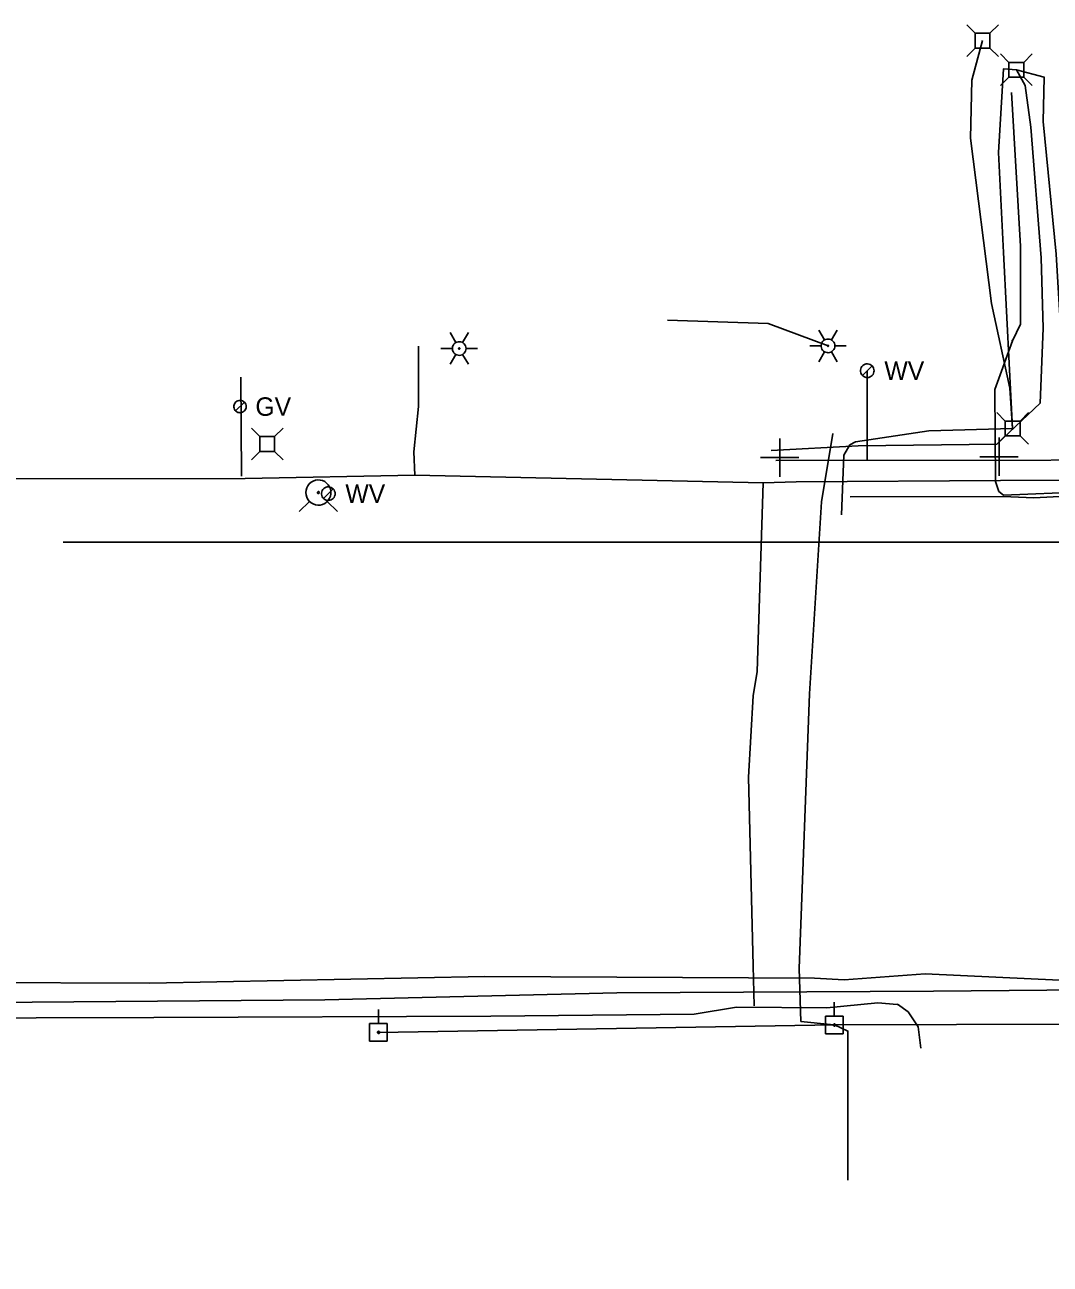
# Model space of a CAD drawing. Extents: x 596028 to 606371, y 330010 to 403088.
# Drawn here: x 601176 to 601389.6, y 366030.4 to 366288.7 of the extents above; entities that cross this region are included whole.
import ezdxf

# ---------------------------------------------------------------- set-up
doc = ezdxf.new("R2010")
doc.units = 0
for name, color, linetype in [('E_LTG', 7, 'Continuous'), ('E_SIG', 7, 'Continuous'), ('E_UTL_AG_Bold', 7, 'Continuous'), ('E_UTL_E_UG', 7, 'Continuous'), ('E_UTL_EPowerPole', 7, 'Continuous'), ('E_UTL_FO_UG', 7, 'Continuous'), ('E_UTL_FO_UG_MWFN', 7, 'Continuous'), ('E_UTL_G', 7, 'Continuous'), ('E_UTL_G_UG', 7, 'Continuous'), ('E_UTL_Overhead', 7, 'Continuous'), ('E_UTL_SAN_UG', 7, 'Continuous'), ('E_UTL_T_UG', 7, 'Continuous'), ('E_UTL_TV_UG', 7, 'Continuous'), ('E_UTL_W', 7, 'Continuous'), ('E_UTL_W_UG', 7, 'Continuous'), ('E_UTL_WHydrant', 7, 'Continuous')]:
    doc.layers.add(name, color=color, linetype=linetype)

# ---------------------------------------------------------------- blocks, each defined once
blk = doc.blocks.new('PED')
at = {"layer": 'E_UTL_AG_Bold'}
for p, q in [((-8, 8), (-16, 16)), ((8, 8), (16, 16)), ((-8, -8), (-16, -16)), ((8, -8), (16, -16))]:
    blk.add_line(p, q, dxfattribs=at)
blk.add_lwpolyline([(-8, -8), (8, -8), (8, 8), (-8, 8)], close=True, dxfattribs=at)

msp = doc.modelspace()

# ---------------------------------------------------------------- linework, layer by layer
at = {"layer": 'E_LTG'}
for points in [[(601342.6, 366223.01), (601341.41, 366225.07)], [(601344.03, 366223.01), (601345.22, 366225.07)], [(601265.78, 366222.46), (601264.59, 366224.52)], [(601267.92, 366221.22), (601267.9, 366221.49), (601267.82, 366221.75), (601267.69, 366221.99), (601267.53, 366222.2), (601267.32, 366222.38), (601267.09, 366222.52), (601266.83, 366222.61), (601266.56, 366222.64), (601266.29, 366222.63), (601266.03, 366222.57), (601265.78, 366222.46), (601265.56, 366222.3), (601265.37, 366222.1), (601265.22, 366221.87), (601265.12, 366221.62), (601265.07, 366221.35), (601265.07, 366221.08), (601265.12, 366220.81), (601265.22, 366220.56), (601265.37, 366220.33), (601265.56, 366220.14), (601265.78, 366219.98), (601266.03, 366219.87), (601266.29, 366219.8), (601266.56, 366219.79), (601266.83, 366219.83), (601267.09, 366219.92), (601267.32, 366220.05), (601267.53, 366220.23), (601267.69, 366220.44), (601267.82, 366220.69), (601267.9, 366220.95), (601267.92, 366221.22)], [(601267.92, 366221.22), (601267.9, 366221.49), (601267.82, 366221.75), (601267.69, 366221.99), (601267.53, 366222.2), (601267.32, 366222.38), (601267.09, 366222.52), (601266.83, 366222.61), (601266.56, 366222.64), (601266.29, 366222.63), (601266.03, 366222.57), (601265.78, 366222.46), (601265.56, 366222.3), (601265.37, 366222.1), (601265.22, 366221.87), (601265.12, 366221.62), (601265.07, 366221.35), (601265.07, 366221.08), (601265.12, 366220.81), (601265.22, 366220.56), (601265.37, 366220.33), (601265.56, 366220.14), (601265.78, 366219.98), (601266.03, 366219.87), (601266.29, 366219.8), (601266.56, 366219.79), (601266.83, 366219.83), (601267.09, 366219.92), (601267.32, 366220.05), (601267.53, 366220.23), (601267.69, 366220.44), (601267.82, 366220.69), (601267.9, 366220.95), (601267.92, 366221.22)], [(601267.92, 366221.22), (601267.9, 366221.49), (601267.82, 366221.75), (601267.69, 366221.99), (601267.53, 366222.2), (601267.32, 366222.38), (601267.09, 366222.52), (601266.83, 366222.61), (601266.56, 366222.64), (601266.29, 366222.63), (601266.03, 366222.57), (601265.78, 366222.46), (601265.56, 366222.3), (601265.37, 366222.1), (601265.22, 366221.87), (601265.12, 366221.62), (601265.07, 366221.35), (601265.07, 366221.08), (601265.12, 366220.81), (601265.22, 366220.56), (601265.37, 366220.33), (601265.56, 366220.14), (601265.78, 366219.98), (601266.03, 366219.87), (601266.29, 366219.8), (601266.56, 366219.79), (601266.83, 366219.83), (601267.09, 366219.92), (601267.32, 366220.05), (601267.53, 366220.23), (601267.69, 366220.44), (601267.82, 366220.69), (601267.9, 366220.95), (601267.92, 366221.22)], [(601267.21, 366222.46), (601268.4, 366224.52)], [(601344.74, 366221.77), (601344.72, 366222.04), (601344.64, 366222.3), (601344.52, 366222.54), (601344.35, 366222.75), (601344.14, 366222.93), (601343.91, 366223.07), (601343.65, 366223.16), (601343.38, 366223.19), (601343.11, 366223.18), (601342.85, 366223.12), (601342.6, 366223.01), (601342.38, 366222.85), (601342.19, 366222.65), (601342.05, 366222.42), (601341.94, 366222.17), (601341.89, 366221.9), (601341.89, 366221.63), (601341.94, 366221.36), (601342.05, 366221.11), (601342.19, 366220.88), (601342.38, 366220.69), (601342.6, 366220.53), (601342.85, 366220.42), (601343.11, 366220.35), (601343.38, 366220.34), (601343.65, 366220.38), (601343.91, 366220.47), (601344.14, 366220.6), (601344.35, 366220.78), (601344.52, 366220.99), (601344.64, 366221.24), (601344.72, 366221.5), (601344.74, 366221.77)], [(601344.74, 366221.77), (601344.72, 366222.04), (601344.64, 366222.3), (601344.52, 366222.54), (601344.35, 366222.75), (601344.14, 366222.93), (601343.91, 366223.07), (601343.65, 366223.16), (601343.38, 366223.19), (601343.11, 366223.18), (601342.85, 366223.12), (601342.6, 366223.01), (601342.38, 366222.85), (601342.19, 366222.65), (601342.05, 366222.42), (601341.94, 366222.17), (601341.89, 366221.9), (601341.89, 366221.63), (601341.94, 366221.36), (601342.05, 366221.11), (601342.19, 366220.88), (601342.38, 366220.69), (601342.6, 366220.53), (601342.85, 366220.42), (601343.11, 366220.35), (601343.38, 366220.34), (601343.65, 366220.38), (601343.91, 366220.47), (601344.14, 366220.6), (601344.35, 366220.78), (601344.52, 366220.99), (601344.64, 366221.24), (601344.72, 366221.5), (601344.74, 366221.77)], [(601344.74, 366221.77), (601344.72, 366222.04), (601344.64, 366222.3), (601344.52, 366222.54), (601344.35, 366222.75), (601344.14, 366222.93), (601343.91, 366223.07), (601343.65, 366223.16), (601343.38, 366223.19), (601343.11, 366223.18), (601342.85, 366223.12), (601342.6, 366223.01), (601342.38, 366222.85), (601342.19, 366222.65), (601342.05, 366222.42), (601341.94, 366222.17), (601341.89, 366221.9), (601341.89, 366221.63), (601341.94, 366221.36), (601342.05, 366221.11), (601342.19, 366220.88), (601342.38, 366220.69), (601342.6, 366220.53), (601342.85, 366220.42), (601343.11, 366220.35), (601343.38, 366220.34), (601343.65, 366220.38), (601343.91, 366220.47), (601344.14, 366220.6), (601344.35, 366220.78), (601344.52, 366220.99), (601344.64, 366221.24), (601344.72, 366221.5), (601344.74, 366221.77)], [(601262.68, 366221.22), (601265.06, 366221.22)], [(601264.59, 366217.92), (601265.78, 366219.98)], [(601266.61, 366221.22), (601266.61, 366221.24), (601266.6, 366221.26), (601266.59, 366221.28), (601266.58, 366221.3), (601266.56, 366221.31), (601266.54, 366221.33), (601266.52, 366221.33), (601266.5, 366221.34), (601266.48, 366221.34), (601266.45, 366221.33), (601266.43, 366221.32), (601266.41, 366221.31), (601266.4, 366221.29), (601266.39, 366221.27), (601266.38, 366221.25), (601266.37, 366221.23), (601266.37, 366221.21), (601266.38, 366221.18), (601266.39, 366221.16), (601266.4, 366221.14), (601266.41, 366221.13), (601266.43, 366221.11), (601266.45, 366221.11), (601266.48, 366221.1), (601266.5, 366221.1), (601266.52, 366221.1), (601266.54, 366221.11), (601266.56, 366221.12), (601266.58, 366221.14), (601266.59, 366221.15), (601266.6, 366221.17), (601266.61, 366221.2), (601266.61, 366221.22)], [(601268.4, 366217.92), (601267.21, 366219.98)], [(601267.92, 366221.22), (601270.3, 366221.22)], [(601339.5, 366221.77), (601341.89, 366221.77)], [(601341.41, 366218.47), (601342.6, 366220.53)], [(601343.43, 366221.77), (601343.43, 366221.79), (601343.43, 366221.81), (601343.42, 366221.83), (601343.4, 366221.85), (601343.38, 366221.86), (601343.36, 366221.88), (601343.34, 366221.88), (601343.32, 366221.89), (601343.3, 366221.89), (601343.28, 366221.88), (601343.26, 366221.87), (601343.24, 366221.86), (601343.22, 366221.84), (601343.21, 366221.82), (601343.2, 366221.8), (601343.2, 366221.78), (601343.2, 366221.76), (601343.2, 366221.73), (601343.21, 366221.71), (601343.22, 366221.69), (601343.24, 366221.68), (601343.26, 366221.66), (601343.28, 366221.66), (601343.3, 366221.65), (601343.32, 366221.65), (601343.34, 366221.65), (601343.36, 366221.66), (601343.38, 366221.67), (601343.4, 366221.69), (601343.42, 366221.7), (601343.43, 366221.72), (601343.43, 366221.75), (601343.43, 366221.77)], [(601345.22, 366218.47), (601344.03, 366220.53)], [(601344.74, 366221.77), (601347.13, 366221.77)]]:
    msp.add_lwpolyline(points, dxfattribs=at)
at = {"layer": 'E_UTL_AG_Bold'}
for points in [[(601373.96, 366286.93), (601372.21, 366288.68)], [(601377.06, 366286.93), (601373.96, 366286.93)], [(601373.96, 366286.93), (601373.96, 366283.83)], [(601377.06, 366286.93), (601378.81, 366288.68)], [(601377.06, 366283.83), (601377.06, 366286.93)], [(601373.96, 366283.83), (601372.21, 366282.08)], [(601373.96, 366283.83), (601377.06, 366283.83)], [(601377.06, 366283.83), (601378.81, 366282.08)], [(601381.02, 366280.85), (601379.27, 366282.6)], [(601384.11, 366280.85), (601385.87, 366282.6)], [(601384.11, 366280.85), (601381.02, 366280.85)], [(601381.02, 366280.85), (601381.02, 366277.75)], [(601384.11, 366277.75), (601384.11, 366280.85)], [(601381.02, 366277.75), (601379.27, 366276)], [(601381.02, 366277.75), (601384.11, 366277.75)], [(601384.11, 366277.75), (601385.87, 366276)], [(601380.22, 366206.1), (601378.47, 366207.85)], [(601383.32, 366206.1), (601385.07, 366207.85)], [(601224.94, 366202.85), (601223.19, 366204.6)], [(601228.04, 366202.85), (601229.79, 366204.6)], [(601383.32, 366206.1), (601380.22, 366206.1)], [(601380.22, 366206.1), (601380.22, 366203)], [(601383.32, 366203), (601383.32, 366206.1)], [(601228.04, 366202.85), (601224.94, 366202.85)], [(601224.94, 366202.85), (601224.94, 366199.76)], [(601228.04, 366199.76), (601228.04, 366202.85)], [(601380.22, 366203), (601378.47, 366201.25)], [(601380.22, 366203), (601383.32, 366203)], [(601383.32, 366203), (601385.07, 366201.25)], [(601224.94, 366199.76), (601223.19, 366198)], [(601224.94, 366199.76), (601228.04, 366199.76)], [(601228.04, 366199.76), (601229.79, 366198)]]:
    msp.add_lwpolyline(points, dxfattribs=at)
at = {"layer": 'E_UTL_E_UG'}
for points in [[(601331.46, 366199.95), (601349.57, 366200.93), (601378.49, 366201.27), (601387.55, 366209.84), (601388.15, 366225.47), (601387.73, 366240.1), (601385.54, 366267.35), (601384.38, 366276.03), (601382.57, 366279.3)], [(601381.77, 366204.55), (601379.86, 366241.25), (601378.84, 366262.1), (601379.85, 366279.49), (601382.57, 366279.3)], [(601400.11, 366214.04), (601392.89, 366223.32), (601391.68, 366226.9), (601390.83, 366240.86), (601388.11, 366268.56), (601388.32, 366277.77), (601382.57, 366279.3)], [(601309.91, 366227.12), (601330.85, 366226.4), (601343.32, 366221.77)], [(601337.64, 366080.94), (601337.3, 366092.03), (601339.47, 366149.22), (601341.95, 366189.23), (601344.3, 366203.53)], [(601347.47, 366078.97), (601344.65, 366080.23), (601343.85, 366080.36), (601337.64, 366080.94)], [(601347.47, 366047.89), (601347.47, 366078.97)]]:
    msp.add_lwpolyline(points, dxfattribs=at)
at = {"layer": 'E_UTL_EPowerPole'}
for points in [[(601249.67, 366080.52), (601249.67, 366083.43)], [(601344.62, 366082.07), (601344.62, 366084.98)], [(601251.51, 366080.52), (601247.82, 366080.52)], [(601247.82, 366080.52), (601247.82, 366076.83)], [(601251.51, 366076.83), (601251.51, 366080.52)], [(601346.46, 366082.07), (601342.77, 366082.07)], [(601342.77, 366082.07), (601342.77, 366078.38)], [(601344.89, 366080.23), (601344.88, 366080.27), (601344.87, 366080.32), (601344.85, 366080.36), (601344.82, 366080.39), (601344.79, 366080.42), (601344.75, 366080.44), (601344.7, 366080.46), (601344.66, 366080.47), (601344.61, 366080.46), (601344.57, 366080.45), (601344.53, 366080.43), (601344.49, 366080.41), (601344.46, 366080.38), (601344.44, 366080.34), (601344.42, 366080.29), (601344.41, 366080.25), (601344.41, 366080.21), (601344.42, 366080.16), (601344.44, 366080.12), (601344.46, 366080.08), (601344.49, 366080.05), (601344.53, 366080.02), (601344.57, 366080), (601344.61, 366079.99), (601344.66, 366079.99), (601344.7, 366080), (601344.75, 366080.01), (601344.79, 366080.03), (601344.82, 366080.06), (601344.85, 366080.1), (601344.87, 366080.14), (601344.88, 366080.18), (601344.89, 366080.23)], [(601346.46, 366078.38), (601346.46, 366082.07)], [(601249.94, 366078.68), (601249.93, 366078.72), (601249.92, 366078.77), (601249.9, 366078.81), (601249.87, 366078.84), (601249.84, 366078.87), (601249.8, 366078.89), (601249.75, 366078.91), (601249.71, 366078.92), (601249.66, 366078.91), (601249.62, 366078.9), (601249.58, 366078.88), (601249.54, 366078.86), (601249.51, 366078.83), (601249.49, 366078.79), (601249.47, 366078.74), (601249.46, 366078.7), (601249.46, 366078.66), (601249.47, 366078.61), (601249.49, 366078.57), (601249.51, 366078.53), (601249.54, 366078.5), (601249.58, 366078.47), (601249.62, 366078.45), (601249.66, 366078.44), (601249.71, 366078.44), (601249.75, 366078.45), (601249.8, 366078.46), (601249.84, 366078.48), (601249.87, 366078.51), (601249.9, 366078.55), (601249.92, 366078.59), (601249.93, 366078.63), (601249.94, 366078.68)], [(601342.77, 366078.38), (601346.46, 366078.38)], [(601247.82, 366076.83), (601251.51, 366076.83)]]:
    msp.add_lwpolyline(points, dxfattribs=at)
at = {"layer": 'E_UTL_FO_UG'}
msp.add_lwpolyline([(601064.83, 366081.59), (601129.19, 366081.58), (601202.91, 366081.79), (601273.05, 366082.1), (601315.46, 366082.46), (601324.27, 366083.92), (601343.06, 366083.83), (601353.71, 366084.84), (601357.7, 366084.51), (601357.83, 366084.57), (601360.02, 366082.94), (601362.08, 366079.87), (601362.68, 366075.43)], dxfattribs=at)
at = {"layer": 'E_UTL_FO_UG_MWFN'}
msp.add_lwpolyline([(601063.94, 366083.73), (601107.92, 366084.34), (601177.56, 366084.98), (601238.52, 366085.47), (601299.35, 366086.91), (601365.3, 366087.26), (601388.92, 366087.47), (601441.55, 366087.59), (601505.71, 366087.53), (601571.21, 366088.15), (601630.83, 366088.05), (601695.26, 366088.47)], dxfattribs=at)
at = {"layer": 'E_UTL_G'}
for points in [[(601222.11, 366209.12), (601222.09, 366209.36), (601222.02, 366209.6), (601221.91, 366209.81), (601221.76, 366210), (601221.57, 366210.16), (601221.36, 366210.29), (601221.13, 366210.37), (601220.89, 366210.4), (601220.65, 366210.39), (601220.41, 366210.33), (601220.19, 366210.23), (601219.99, 366210.09), (601219.82, 366209.91), (601219.69, 366209.71), (601219.6, 366209.48), (601219.55, 366209.24), (601219.55, 366209), (601219.6, 366208.76), (601219.69, 366208.53), (601219.82, 366208.33), (601219.99, 366208.15), (601220.19, 366208.01), (601220.41, 366207.91), (601220.65, 366207.85), (601220.89, 366207.84), (601221.13, 366207.87), (601221.36, 366207.95), (601221.57, 366208.07), (601221.76, 366208.23), (601221.91, 366208.42), (601222.02, 366208.64), (601222.09, 366208.88), (601222.11, 366209.12)], [(601219.92, 366208.21), (601221.74, 366210.03)]]:
    msp.add_lwpolyline(points, dxfattribs=at)
at = {"layer": 'E_UTL_G_UG'}
for p, q in [((601258.01, 366209.14), (601258, 366221.71)), ((601221.12, 366194.63), (601221.02, 366215.24))]:
    msp.add_line(p, q, dxfattribs=at)
for points in [[(601257.01, 366199.7), (601258.01, 366209.14)], [(601257.01, 366199.7), (601257.24, 366194.79)], [(601067.4, 366193.21), (601125.52, 366193.52), (601167.53, 366194.02), (601221.93, 366194.1), (601257.24, 366194.79)], [(601257.24, 366194.79), (601329.82, 366193.2), (601336.71, 366193.43), (601379.22, 366193.73), (601470.06, 366194.18), (601507.73, 366194.22), (601643.1, 366194.94), (601677.95, 366195.03), (601788.27, 366195.57), (601885.75, 366195.03), (601923.91, 366195.66), (602032.17, 366195.19), (602072.71, 366194.94)], [(601327.97, 366084.19), (601327.71, 366092.59), (601326.77, 366131.9), (601327.76, 366148.86), (601328.59, 366153.91), (601329.82, 366193.2)]]:
    msp.add_lwpolyline(points, dxfattribs=at)
at = {"layer": 'E_UTL_Overhead'}
msp.add_lwpolyline([(601249.7, 366078.68), (601344.65, 366080.23), (601543.43, 366080.93), (601669.7, 366081.28), (601780.71, 366081.68), (601890.31, 366081.76), (601961.16, 366077.77), (602036.2, 366067.33), (602181.58, 366085.08), (602296.72, 366081.44), (602344.56, 366079.52), (602371.94, 366078.93), (602585.07, 366035.91), (602953.71, 366030.37), (603201.09, 366091.48), (603317.6, 366100.34), (603443.01, 366096.25), (603471.34, 366095.25), (603557.26, 366094.43), (603700.38, 366092.15), (603857.89, 366090.59), (604035.11, 366088.93), (604164.86, 366086.71)], dxfattribs=at)
at = {"layer": 'E_UTL_SAN_UG'}
msp.add_line((601184, 366180.84), (601434.63, 366180.84), dxfattribs=at)
at = {"layer": 'E_UTL_T_UG'}
for points in [[(601438.92, 366202.13), (601437.34, 366199.99), (601436.69, 366194.64), (601434.81, 366193.15), (601432.15, 366192.73), (601416.14, 366192.32), (601396.75, 366191.35), (601379.86, 366190.64), (601378.92, 366191.44), (601378.24, 366193.52), (601378.04, 366212.65), (601381.73, 366222.8), (601383.39, 366226.32), (601383.41, 366242.56), (601381.55, 366274.6)], [(601347.94, 366190.3), (601379.83, 366190.38), (601386.17, 366190.11), (601418.41, 366191.76), (601434.3, 366192.12), (601436.42, 366193.05), (601437.6, 366195.75), (601437.81, 366200.31), (601439.02, 366202.12), (601440.16, 366200.92), (601440.23, 366186.84)], [(601069.98, 366088.59), (601127.66, 366089.23), (601202.08, 366088.93), (601271.84, 366090.35), (601340.51, 366090), (601346.67, 366089.65), (601363.58, 366090.89), (601406.28, 366088.86), (601419.6, 366086.04), (601445.57, 366086.18), (601479.77, 366083.52), (601504.2, 366082.12), (601531.7, 366080.34), (601548.19, 366079.99), (601550, 366081.44), (601556.27, 366079.77), (601622.72, 366080.18), (601675.13, 366077.13)]]:
    msp.add_lwpolyline(points, dxfattribs=at)
at = {"layer": 'E_UTL_TV_UG'}
for points in [[(601381.77, 366204.55), (601381.22, 366212.94), (601377.41, 366230.57), (601373, 366265.03), (601373.28, 366277.17), (601375.51, 366285.38)], [(601346.16, 366186.55), (601346.65, 366198.96), (601347.84, 366201.14), (601349.02, 366201.75), (601364.29, 366204.08), (601381.77, 366204.55)]]:
    msp.add_lwpolyline(points, dxfattribs=at)
at = {"layer": 'E_UTL_W'}
for points in [[(601352.93, 366216.59), (601352.9, 366216.86), (601352.83, 366217.12), (601352.7, 366217.36), (601352.54, 366217.57), (601352.33, 366217.75), (601352.1, 366217.88), (601351.84, 366217.97), (601351.57, 366218.01), (601351.3, 366218), (601351.04, 366217.93), (601350.79, 366217.82), (601350.57, 366217.66), (601350.38, 366217.47), (601350.24, 366217.24), (601350.14, 366216.99), (601350.08, 366216.72), (601350.08, 366216.45), (601350.14, 366216.18), (601350.24, 366215.93), (601350.38, 366215.7), (601350.57, 366215.51), (601350.79, 366215.35), (601351.04, 366215.24), (601351.3, 366215.17), (601351.57, 366215.16), (601351.84, 366215.2), (601352.1, 366215.29), (601352.33, 366215.42), (601352.54, 366215.6), (601352.7, 366215.81), (601352.83, 366216.06), (601352.9, 366216.32), (601352.93, 366216.59)], [(601350.5, 366215.58), (601352.51, 366217.59)], [(601240.64, 366190.97), (601240.62, 366191.24), (601240.54, 366191.5), (601240.42, 366191.74), (601240.25, 366191.95), (601240.05, 366192.13), (601239.81, 366192.26), (601239.55, 366192.35), (601239.29, 366192.39), (601239.02, 366192.38), (601238.75, 366192.31), (601238.51, 366192.2), (601238.28, 366192.04), (601238.1, 366191.85), (601237.95, 366191.62), (601237.85, 366191.37), (601237.8, 366191.1), (601237.8, 366190.83), (601237.85, 366190.56), (601237.95, 366190.31), (601238.1, 366190.08), (601238.28, 366189.89), (601238.51, 366189.73), (601238.75, 366189.62), (601239.02, 366189.55), (601239.29, 366189.54), (601239.55, 366189.58), (601239.81, 366189.67), (601240.05, 366189.8), (601240.25, 366189.98), (601240.42, 366190.19), (601240.54, 366190.44), (601240.62, 366190.7), (601240.64, 366190.97)], [(601238.21, 366189.96), (601240.23, 366191.97)]]:
    msp.add_lwpolyline(points, dxfattribs=at)
at = {"layer": 'E_UTL_W_UG'}
for points in [[(601351.5, 366216.59), (601351.5, 366197.91)], [(601332.47, 366197.89), (601447.12, 366198.03), (601463.29, 366198.33), (601513.23, 366199.35), (601564.74, 366200.47), (601720.49, 366201.24), (601753.76, 366201.15), (601883.86, 366200.37), (601941.58, 366200.84), (602013.66, 366202.16), (602030.81, 366201), (602038.67, 366198.62), (602042.58, 366198.35)], [(601333.26, 366194.47), (601333.26, 366202.47)], [(601378.95, 366194.65), (601378.95, 366202.65)], [(601329.26, 366198.47), (601337.26, 366198.47)], [(601374.95, 366198.65), (601382.95, 366198.65)]]:
    msp.add_lwpolyline(points, dxfattribs=at)
at = {"layer": 'E_UTL_WHydrant'}
for points in [[(601234.54, 366191.2), (601234.59, 366190.7), (601234.73, 366190.22), (601234.96, 366189.78), (601235.26, 366189.39), (601235.64, 366189.06), (601236.07, 366188.81), (601236.54, 366188.65), (601237.04, 366188.58), (601237.53, 366188.6), (601238.02, 366188.72), (601238.47, 366188.93), (601238.88, 366189.22), (601239.22, 366189.58), (601239.49, 366190), (601239.68, 366190.46), (601239.77, 366190.95), (601239.77, 366191.45), (601239.68, 366191.94), (601239.49, 366192.4), (601239.22, 366192.82), (601238.88, 366193.18), (601238.47, 366193.47), (601238.02, 366193.68), (601237.53, 366193.79), (601237.04, 366193.82), (601236.54, 366193.75), (601236.07, 366193.58), (601235.64, 366193.33), (601235.26, 366193.01), (601234.96, 366192.62), (601234.73, 366192.17), (601234.59, 366191.69), (601234.54, 366191.2)], [(601236.96, 366191.2), (601236.96, 366191.16), (601236.98, 366191.12), (601236.99, 366191.09), (601237.02, 366191.06), (601237.05, 366191.03), (601237.08, 366191.02), (601237.11, 366191), (601237.15, 366191), (601237.19, 366191), (601237.23, 366191.01), (601237.26, 366191.02), (601237.29, 366191.05), (601237.32, 366191.07), (601237.34, 366191.11), (601237.35, 366191.14), (601237.36, 366191.18), (601237.36, 366191.22), (601237.35, 366191.25), (601237.34, 366191.29), (601237.32, 366191.32), (601237.29, 366191.35), (601237.26, 366191.37), (601237.23, 366191.39), (601237.19, 366191.4), (601237.15, 366191.4), (601237.11, 366191.39), (601237.08, 366191.38), (601237.05, 366191.36), (601237.02, 366191.34), (601236.99, 366191.31), (601236.98, 366191.27), (601236.96, 366191.24), (601236.96, 366191.2)], [(601235.33, 366189.36), (601233.18, 366187.22)], [(601239, 366189.36), (601241.14, 366187.22)]]:
    msp.add_lwpolyline(points, dxfattribs=at)

# ---------------------------------------------------------------- block references
at = {"layer": 'E_SIG', "xscale": 3.280833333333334e-09, "yscale": 3.280833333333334e-09}
for p in [(601381.54, 366222.94), (601347.47, 366078.97)]:
    msp.add_blockref('PED', p, dxfattribs=at)

# ---------------------------------------------------------------- texts
at = {"layer": 'E_UTL_G'}
msp.add_text('GV', height=3.85, dxfattribs=at).set_placement((601224.04, 366207.19))
at = {"layer": 'E_UTL_W'}
for p in [(601355.07, 366214.66), (601242.78, 366189.04)]:
    msp.add_text('WV', height=3.85, dxfattribs=at).set_placement(p)

doc.saveas('drawing.dxf')
